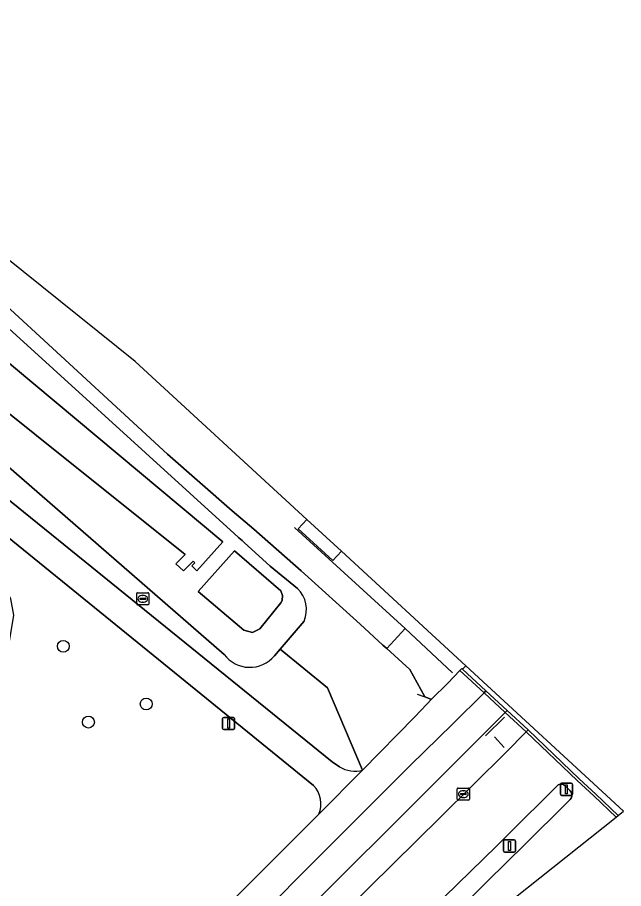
# Model space of a CAD drawing. Extents: x 163683 to 164494, y 382709 to 383872.
# Drawn here: x 164443.8 to 164493.6, y 383425.8 to 383497.3 of the extents above; entities that cross this region are included whole.
import ezdxf

# ---------------------------------------------------------------- set-up
doc = ezdxf.new("R2010")
doc.units = 0
for name, color, linetype in [('IMGEO_Berm_open', 7, 'Continuous'), ('IMGEO_Boom', 7, 'Continuous'), ('IMGEO_Fietspad_open', 7, 'Continuous'), ('IMGEO_Geluidsscherm', 7, 'Continuous'), ('IMGEO_Groenvoorziening', 7, 'Continuous'), ('IMGEO_Hek', 7, 'Continuous'), ('IMGEO_Kolk', 7, 'Continuous'), ('IMGEO_Lichtmast', 7, 'Continuous'), ('IMGEO_Oever', 7, 'Continuous'), ('IMGEO_Overweg_gesloten', 7, 'Continuous'), ('IMGEO_Rijbaan_lokaal_gesloten', 7, 'Continuous'), ('IMGEO_Rijbaan_lokaal_open', 7, 'Continuous'), ('IMGEO_Rioolput', 7, 'Continuous'), ('IMGEO_Spoorbaan_gesloten', 7, 'Continuous'), ('IMGEO_Spoorbaan_halfverhard', 7, 'Continuous'), ('IMGEO_Stuw', 7, 'Continuous'), ('IMGEO_Verkeerseiland_open', 7, 'Continuous'), ('IMGEO_Verkeersregelinstallatiepaal', 7, 'Continuous'), ('IMGEO_Voetpad_halfverhard', 7, 'Continuous'), ('IMGEO_Voetpad_open', 7, 'Continuous'), ('IMGEO_Waterloop', 7, 'Continuous')]:
    doc.layers.add(name, color=color, linetype=linetype)

msp = doc.modelspace()

# ---------------------------------------------------------------- linework, layer by layer
at = {"layer": 'IMGEO_Berm_open'}
msp.add_lwpolyline([(164485.729, 383438.785), (164484.013, 383440.382), (164483.857, 383440.226), (164485.574, 383438.628)], close=True, dxfattribs=at)
at = {"layer": 'IMGEO_Boom'}
for centre in [(164447.574, 383445.659), (164454.378, 383440.919), (164449.633, 383439.434)]:
    msp.add_circle(centre, 0.489, dxfattribs=at)
at = {"layer": 'IMGEO_Fietspad_open'}
msp.add_lwpolyline([(164445.954, 383403.817), (164450.588, 383407.59), (164455.791, 383412.263), (164475.015, 383431.368), (164483.857, 383440.226), (164482.121, 383441.84), (164479.526, 383439.272), (164476.092, 383435.898), (164456.036, 383415.815), (164452.841, 383412.763), (164449.108, 383409.47), (164444.135, 383405.29), (164445.611, 383403.47), (164445.898, 383403.116)], dxfattribs=at)
msp.add_lwpolyline([(164482.277, 383441.995), (164482.121, 383441.84), (164483.857, 383440.226), (164484.013, 383440.382)], close=True, dxfattribs=at)
at = {"layer": 'IMGEO_Geluidsscherm'}
for points in [[(164367.36, 383537.326), (164378.879, 383528.037), (164386.727, 383521.613), (164394.653, 383515.085), (164402.916, 383508.185), (164409.806, 383502.404), (164421.118, 383492.747), (164422.142, 383491.864), (164426.349, 383488.235), (164433.595, 383481.914), (164441.126, 383475.237), (164448.399, 383468.548), (164456.133, 383461.445), (164461.431, 383456.791), (164463.23, 383455.289), (164467.115, 383451.86), (164471.94, 383447.467), (164473.818, 383445.765)], [(164473.818, 383445.765), (164474.145, 383445.468), (164476.034, 383443.747)]]:
    msp.add_lwpolyline(points, dxfattribs=at)
at = {"layer": 'IMGEO_Groenvoorziening'}
for points in [[(164424.229, 383488.184), (164426.275, 383486.52), (164443.09, 383471.755), (164461.59, 383454.936), (164461.981, 383454.581), (164462.117, 383454.465), (164462.252, 383454.349), (164462.44, 383454.164), (164464.538, 383452.256), (164464.547, 383452.249), (164466.795, 383450.4)], [(164416.774, 383481.589), (164416.583, 383483.2), (164416.943, 383484.544), (164418.724, 383486.606), (164419.548, 383487.56), (164418.929, 383488.075), (164418.119, 383487.12), (164413.534, 383481.714), (164442.714, 383457.989), (164469.66, 383436.163), (164470.244, 383435.761)], [(164468.124, 383434.212), (164458.443, 383442.095), (164412.604, 383479.328), (164412.35, 383479.029), (164412.039, 383476.414), (164412.385, 383476.128), (164429.88, 383461.652), (164442.235, 383451.617), (164443.228, 383449.565), (164443.478, 383448.229), (164436.826, 383408.214), (164435.831, 383402.227), (164443.692, 383408.243), (164448.957, 383412.619), (164454.961, 383418.277), (164468.543, 383431.866)], [(164467.338, 383447.722), (164465.384, 383445.426), (164469.271, 383442.241), (164472.153, 383435.479), (164476.434, 383439.859), (164477.414, 383440.913), (164477.813, 383441.306), (164477.754, 383441.327), (164477.271, 383441.502), (164477.238, 383441.563), (164476.034, 383443.747), (164474.145, 383445.468), (164473.818, 383445.765), (164471.94, 383447.467), (164467.115, 383451.86), (164463.23, 383455.289), (164461.431, 383456.791), (164456.133, 383461.445), (164448.399, 383468.548), (164441.126, 383475.237)], [(164460.783, 383444.989), (164442.886, 383460.56)], [(164469.271, 383442.241), (164465.384, 383445.426), (164464.904, 383444.862)], [(164472.153, 383435.479), (164469.271, 383442.241)]]:
    msp.add_lwpolyline(points, dxfattribs=at)
for centre, radius, start, end in [((164465.178, 383448.678), 2.362, 336.11862, 46.80555), ((164462.894, 383446.563), 2.633, 216.70649, 319.76317), ((164471.545, 383437.965), 2.559, 239.45036, 283.74357), ((164466.594, 383432.728), 2.131, 336.13771, 44.11501)]:
    msp.add_arc(centre, radius, start, end, dxfattribs=at)
at = {"layer": 'IMGEO_Hek'}
for points in [[(164479.53, 383443.474), (164475.643, 383447.12), (164466.551, 383455.422)], [(164474.145, 383445.468), (164475.643, 383447.12)], [(164477.238, 383441.563), (164476.034, 383443.747)], [(164476.639, 383441.732), (164477.271, 383441.502), (164477.754, 383441.327)], [(164482.251, 383438.312), (164483.813, 383439.849)], [(164483.782, 383437.345), (164482.975, 383438.209)]]:
    msp.add_lwpolyline(points, dxfattribs=at)
at = {"layer": 'IMGEO_Kolk'}
for p, q in [((164479.919, 383433.089), (164479.919, 383433.941)), ((164479.994, 383434.015), (164480.846, 383434.015)), ((164480.407, 383433.795), (164480.432, 383433.795)), ((164480.92, 383433.941), (164480.92, 383433.089)), ((164480.846, 383433.015), (164479.994, 383433.015)), ((164480.178, 383433.509), (164480.178, 383433.521)), ((164480.616, 383433.472), (164480.218, 383433.472)), ((164480.221, 383433.558), (164480.619, 383433.558)), ((164480.43, 383433.235), (164480.405, 383433.235)), ((164480.662, 383433.521), (164480.662, 383433.509))]:
    msp.add_line(p, q, dxfattribs=at)
for points in [[(164479.919, 383433.089), (164479.919, 383433.941)], [(164479.994, 383434.015), (164480.846, 383434.015)], [(164480.92, 383433.941), (164480.92, 383433.089)], [(164480.846, 383433.015), (164479.994, 383433.015)]]:
    msp.add_lwpolyline(points, dxfattribs=at)
for centre, radius, start, end in [((164479.996, 383433.939), 0.0765, 91.55205, 178.44795), ((164479.996, 383433.939), 0.0765, 91.55205, 178.44795), ((164480.844, 383433.939), 0.0765, 1.55205, 88.44795), ((164480.844, 383433.939), 0.0765, 1.55205, 88.44795), ((164479.996, 383433.091), 0.0765, 181.55205, 268.44795), ((164479.996, 383433.091), 0.0765, 181.55205, 268.44795), ((164480.218, 383433.518), 0.0403, 85.87752, 175.75265), ((164480.215, 383433.508), 0.0366, 178.93798, 274.71019), ((164480.619, 383433.515), 0.043, 264.86636, 352.45326), ((164480.623, 383433.52), 0.0386, 1.73085, 96.63898), ((164480.844, 383433.091), 0.0765, 271.55205, 358.44795), ((164480.844, 383433.091), 0.0765, 271.55205, 358.44795)]:
    msp.add_arc(centre, radius, start, end, dxfattribs=at)
for centre, major_axis, ratio, start_param, end_param in [((164480.406, 383433.515), (-0.387, 0.002), 0.722429, 4.712389, 7.853982), ((164480.431, 383433.515), (-0.39, 0.002), 0.717154, 1.570796, 4.712389)]:
    msp.add_ellipse(centre, major_axis=major_axis, ratio=ratio, start_param=start_param, end_param=end_param, dxfattribs=at)
at = {"layer": 'IMGEO_Lichtmast'}
for p, q in [((164460.65, 383438.914), (164460.65, 383439.714)), ((164460.65, 383439.714), (164460.65, 383438.914)), ((164460.75, 383439.814), (164461.54, 383439.814)), ((164461.54, 383439.814), (164460.75, 383439.814)), ((164461.64, 383439.714), (164461.64, 383438.914)), ((164461.64, 383438.914), (164461.64, 383439.714)), ((164461.54, 383438.814), (164460.75, 383438.814)), ((164460.75, 383438.814), (164461.54, 383438.814)), ((164483.709, 383428.858), (164483.709, 383429.658)), ((164483.709, 383429.658), (164483.709, 383428.858)), ((164483.809, 383429.758), (164484.599, 383429.758)), ((164484.599, 383429.758), (164483.809, 383429.758)), ((164484.699, 383429.658), (164484.699, 383428.858)), ((164484.699, 383428.858), (164484.699, 383429.658)), ((164484.599, 383428.758), (164483.809, 383428.758)), ((164483.809, 383428.758), (164484.599, 383428.758))]:
    msp.add_line(p, q, dxfattribs=at)
for points in [[(164461.07, 383439.689), (164461.22, 383439.689), (164461.22, 383438.939), (164461.07, 383438.939), (164461.07, 383439.689)], [(164484.129, 383429.633), (164484.279, 383429.633), (164484.279, 383428.883), (164484.129, 383428.883), (164484.129, 383429.633)]]:
    msp.add_lwpolyline(points, dxfattribs=at)
for centre, start, end in [((164460.75, 383439.714), 90, 180), ((164460.75, 383439.714), 90, 180), ((164461.54, 383439.714), 0, 90), ((164461.54, 383439.714), 360, 90), ((164460.75, 383438.914), 180, 270), ((164460.75, 383438.914), 180, 270), ((164461.54, 383438.914), 270, 0), ((164461.54, 383438.914), 270, 0), ((164483.809, 383429.658), 90, 180), ((164483.809, 383429.658), 90, 180), ((164484.599, 383429.658), 0, 90), ((164484.599, 383429.658), 360, 90), ((164483.809, 383428.858), 180, 270), ((164483.809, 383428.858), 180, 270), ((164484.599, 383428.858), 270, 0), ((164484.599, 383428.858), 270, 0)]:
    msp.add_arc(centre, 0.1, start, end, dxfattribs=at)
at = {"layer": 'IMGEO_Oever'}
for points in [[(164464.547, 383452.249), (164464.538, 383452.256), (164462.44, 383454.164), (164462.252, 383454.349), (164462.117, 383454.465), (164461.981, 383454.581), (164461.59, 383454.936), (164443.09, 383471.755), (164426.275, 383486.52), (164424.229, 383488.184)], [(164442.886, 383460.56), (164460.783, 383444.989)], [(164466.795, 383450.4), (164464.547, 383452.249)], [(164464.904, 383444.862), (164465.384, 383445.426), (164467.338, 383447.722)]]:
    msp.add_lwpolyline(points, dxfattribs=at)
for points in [[(164460.684, 383454.227), (164458.535, 383451.858), (164458.129, 383452.261), (164458.36, 383452.521), (164458.225, 383452.65), (164457.454, 383451.856), (164456.825, 383452.431), (164457.587, 383453.196), (164420.53, 383482.851), (164420.41, 383483.041), (164420.306, 383483.42), (164420.289, 383483.816), (164420.461, 383484.333), (164421.529, 383485.728), (164421.805, 383485.901), (164422.287, 383486.004), (164422.752, 383485.918)], [(164461.622, 383453.491), (164465.439, 383450.216), (164465.568, 383449.837), (164465.534, 383449.424), (164465.439, 383449.217), (164463.717, 383447.081), (164463.096, 383446.805), (164462.407, 383446.978), (164458.635, 383450.147)]]:
    msp.add_lwpolyline(points, close=True, dxfattribs=at)
for centre, radius, start, end in [((164465.178, 383448.678), 2.362, 336.11862, 46.80555), ((164462.894, 383446.563), 2.633, 216.70649, 319.76317)]:
    msp.add_arc(centre, radius, start, end, dxfattribs=at)
at = {"layer": 'IMGEO_Overweg_gesloten'}
msp.add_lwpolyline([(164493.576, 383432.105), (164480.617, 383444.05), (164480.361, 383443.777), (164482.277, 383441.995), (164484.013, 383440.382), (164485.729, 383438.785), (164489.922, 383434.782), (164491.292, 383433.524), (164493.14, 383431.758)], close=True, dxfattribs=at)
at = {"layer": 'IMGEO_Rijbaan_lokaal_gesloten'}
for points in [[(164492.967, 383431.62), (164491.141, 383433.364), (164489.772, 383434.621), (164485.574, 383438.628), (164483.928, 383436.957), (164478.525, 383431.587), (164470.77, 383423.968), (164463.966, 383417.361), (164446.711, 383402.888)], [(164476.7, 383422.981), (164483.182, 383429.269), (164484.092, 383430.202), (164488.088, 383434.181), (164488.208, 383434.269), (164488.359, 383434.32), (164488.524, 383434.32), (164488.676, 383434.268), (164488.795, 383434.18), (164489.19, 383433.783), (164489.278, 383433.663), (164489.329, 383433.511), (164489.329, 383433.347), (164489.277, 383433.195), (164489.189, 383433.076), (164485.193, 383429.097), (164484.224, 383428.183), (164477.829, 383421.848)], [(164312.01, 383369.045), (164312.445, 383369.009), (164312.487, 383368.61), (164324.616, 383368.714), (164356.475, 383371.092), (164401.663, 383379.276), (164425.545, 383388.682), (164463.906, 383408.505), (164492.967, 383431.62)]]:
    msp.add_lwpolyline(points, dxfattribs=at)
at = {"layer": 'IMGEO_Rijbaan_lokaal_open'}
msp.add_lwpolyline([(164493.14, 383431.758), (164491.292, 383433.524), (164489.922, 383434.782), (164485.729, 383438.785), (164485.574, 383438.628), (164489.772, 383434.621), (164491.141, 383433.364), (164492.967, 383431.62)], close=True, dxfattribs=at)
at = {"layer": 'IMGEO_Rioolput'}
for p, q in [((164453.598, 383449.133), (164453.598, 383449.985)), ((164453.673, 383450.059), (164454.525, 383450.059)), ((164453.857, 383449.553), (164453.857, 383449.565)), ((164454.295, 383449.516), (164453.897, 383449.516)), ((164453.9, 383449.602), (164454.298, 383449.602)), ((164454.086, 383449.839), (164454.111, 383449.839)), ((164454.341, 383449.565), (164454.341, 383449.553)), ((164454.599, 383449.985), (164454.599, 383449.133)), ((164454.525, 383449.059), (164453.673, 383449.059)), ((164454.109, 383449.279), (164454.084, 383449.279))]:
    msp.add_line(p, q, dxfattribs=at)
for points in [[(164453.598, 383449.133), (164453.598, 383449.985)], [(164453.673, 383450.059), (164454.525, 383450.059)], [(164454.599, 383449.985), (164454.599, 383449.133)], [(164454.525, 383449.059), (164453.673, 383449.059)]]:
    msp.add_lwpolyline(points, dxfattribs=at)
for centre, radius, start, end in [((164453.675, 383449.983), 0.0765, 91.55205, 178.44795), ((164453.675, 383449.983), 0.0765, 91.55205, 178.44795), ((164453.897, 383449.562), 0.0403, 85.87752, 175.75265), ((164453.894, 383449.552), 0.0366, 178.93798, 274.71019), ((164454.298, 383449.559), 0.043, 264.86636, 352.45326), ((164454.302, 383449.564), 0.0386, 1.73085, 96.63898), ((164454.523, 383449.983), 0.0765, 1.55205, 88.44795), ((164454.523, 383449.983), 0.0765, 1.55205, 88.44795), ((164453.675, 383449.135), 0.0765, 181.55205, 268.44795), ((164453.675, 383449.135), 0.0765, 181.55205, 268.44795), ((164454.523, 383449.135), 0.0765, 271.55205, 358.44795), ((164454.523, 383449.135), 0.0765, 271.55205, 358.44795)]:
    msp.add_arc(centre, radius, start, end, dxfattribs=at)
for centre, major_axis, ratio, start_param, end_param in [((164454.085, 383449.559), (-0.387, 0.002), 0.722429, 4.712389, 7.853982), ((164454.11, 383449.559), (-0.39, 0.002), 0.717154, 1.570796, 4.712389)]:
    msp.add_ellipse(centre, major_axis=major_axis, ratio=ratio, start_param=start_param, end_param=end_param, dxfattribs=at)
at = {"layer": 'IMGEO_Spoorbaan_gesloten'}
msp.add_lwpolyline([(164467.568, 383456.077), (164466.869, 383455.321), (164469.706, 383452.706), (164470.405, 383453.462)], close=True, dxfattribs=at)
at = {"layer": 'IMGEO_Spoorbaan_halfverhard'}
msp.add_lwpolyline([(164441.126, 383475.237), (164448.399, 383468.548), (164456.133, 383461.445), (164461.431, 383456.791), (164463.23, 383455.289), (164467.115, 383451.86), (164471.94, 383447.467), (164473.818, 383445.765), (164474.145, 383445.468), (164476.034, 383443.747), (164477.238, 383441.563), (164477.271, 383441.502), (164477.754, 383441.327), (164477.813, 383441.306), (164479.15, 383442.621), (164480.142, 383443.679), (164480.293, 383443.84), (164480.361, 383443.777), (164480.617, 383444.05), (164470.405, 383453.462), (164469.706, 383452.706), (164466.869, 383455.321), (164467.568, 383456.077), (164453.48, 383469.063), (164364.966, 383540.209)], dxfattribs=at)
at = {"layer": 'IMGEO_Stuw'}
msp.add_lwpolyline([(164458.635, 383450.147), (164461.622, 383453.491)], dxfattribs=at)
at = {"layer": 'IMGEO_Verkeerseiland_open'}
for points in [[(164446.711, 383402.888), (164463.966, 383417.361), (164470.77, 383423.968), (164478.525, 383431.587), (164483.928, 383436.957), (164485.574, 383438.628), (164483.857, 383440.226), (164475.015, 383431.368), (164455.791, 383412.263), (164450.588, 383407.59), (164445.954, 383403.817)], [(164477.829, 383421.848), (164484.224, 383428.183), (164485.193, 383429.097), (164489.189, 383433.076), (164489.277, 383433.195), (164489.329, 383433.347), (164489.329, 383433.511), (164489.278, 383433.663), (164489.19, 383433.783), (164488.795, 383434.18), (164488.676, 383434.268), (164488.524, 383434.32), (164488.359, 383434.32), (164488.208, 383434.269), (164488.088, 383434.181), (164484.092, 383430.202), (164483.182, 383429.269), (164476.7, 383422.981)]]:
    msp.add_lwpolyline(points, dxfattribs=at)
at = {"layer": 'IMGEO_Verkeersregelinstallatiepaal'}
for p, q in [((164488.385, 383433.504), (164488.385, 383434.304)), ((164488.385, 383434.304), (164488.385, 383433.504)), ((164488.485, 383434.404), (164489.275, 383434.404)), ((164489.275, 383434.404), (164488.485, 383434.404)), ((164489.375, 383434.304), (164489.375, 383433.504)), ((164489.375, 383433.504), (164489.375, 383434.304)), ((164489.275, 383433.404), (164488.485, 383433.404)), ((164488.485, 383433.404), (164489.275, 383433.404))]:
    msp.add_line(p, q, dxfattribs=at)
msp.add_lwpolyline([(164488.805, 383434.279), (164488.955, 383434.279), (164488.955, 383433.529), (164488.805, 383433.529), (164488.805, 383434.279)], dxfattribs=at)
for centre, start, end in [((164488.485, 383434.304), 90, 180), ((164488.485, 383434.304), 90, 180), ((164489.275, 383434.304), 0, 90), ((164489.275, 383434.304), 360, 90), ((164488.485, 383433.504), 180, 270), ((164488.485, 383433.504), 180, 270), ((164489.275, 383433.504), 270, 0), ((164489.275, 383433.504), 270, 0)]:
    msp.add_arc(centre, 0.1, start, end, dxfattribs=at)
at = {"layer": 'IMGEO_Voetpad_halfverhard'}
for points in [[(164335.51, 383538.966), (164355.734, 383523.71), (164356.75, 383522.944), (164357.765, 383522.179), (164387.165, 383500), (164412.604, 383479.328), (164458.443, 383442.095), (164468.124, 383434.212)], [(164470.244, 383435.761), (164469.66, 383436.163), (164442.714, 383457.989), (164413.534, 383481.714)], [(164468.543, 383431.866), (164472.153, 383435.479)]]:
    msp.add_lwpolyline(points, dxfattribs=at)
for centre, radius, start, end in [((164471.545, 383437.965), 2.559, 239.45036, 283.74357), ((164466.594, 383432.728), 2.131, 336.13771, 44.11501)]:
    msp.add_arc(centre, radius, start, end, dxfattribs=at)
at = {"layer": 'IMGEO_Voetpad_open'}
msp.add_lwpolyline([(164480.361, 383443.777), (164480.293, 383443.84), (164480.142, 383443.679), (164482.121, 383441.84), (164482.277, 383441.995)], close=True, dxfattribs=at)
msp.add_lwpolyline([(164456.036, 383415.815), (164476.092, 383435.898), (164479.526, 383439.272), (164482.121, 383441.84), (164480.142, 383443.679), (164479.15, 383442.621), (164477.813, 383441.306), (164477.414, 383440.913), (164476.434, 383439.859), (164472.153, 383435.479), (164468.543, 383431.866), (164454.961, 383418.277)], dxfattribs=at)
at = {"layer": 'IMGEO_Waterloop'}
for points in [[(164460.684, 383454.227), (164422.752, 383485.918), (164422.287, 383486.004), (164421.805, 383485.901), (164421.529, 383485.728), (164420.461, 383484.333), (164420.289, 383483.816), (164420.306, 383483.42), (164420.41, 383483.041), (164420.53, 383482.851), (164457.587, 383453.196), (164456.825, 383452.431), (164457.454, 383451.856), (164458.225, 383452.65), (164458.36, 383452.521), (164458.129, 383452.261), (164458.535, 383451.858)], [(164461.622, 383453.491), (164458.635, 383450.147), (164462.407, 383446.978), (164463.096, 383446.805), (164463.717, 383447.081), (164465.439, 383449.217), (164465.534, 383449.424), (164465.568, 383449.837), (164465.439, 383450.216)]]:
    msp.add_lwpolyline(points, close=True, dxfattribs=at)

doc.saveas('drawing.dxf')
